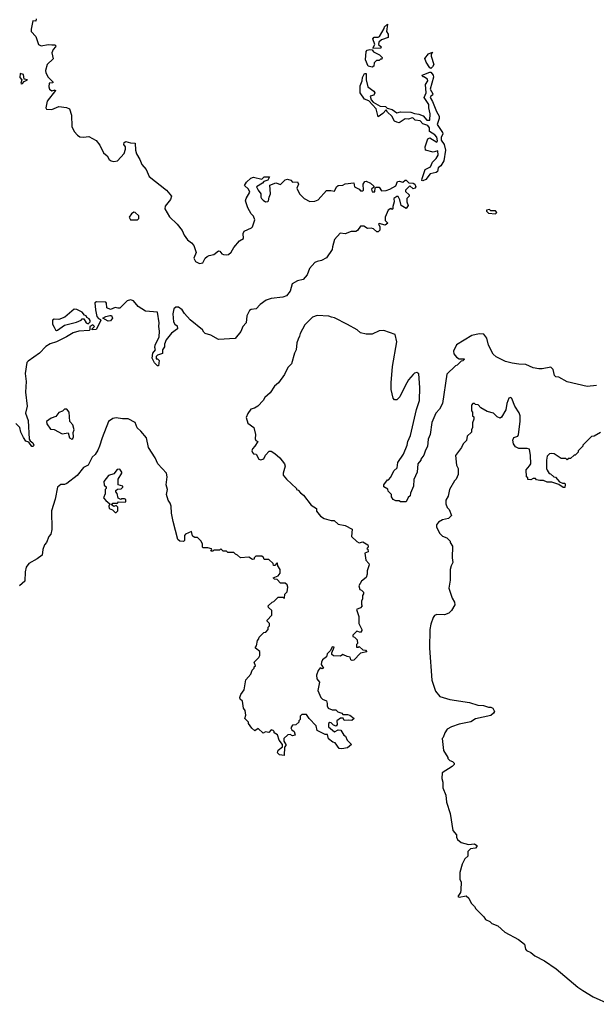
# Model space of a CAD drawing. Extents: x 2494106 to 2685573, y 758056 to 915185.
# Tile 374 of 507: x 2625772 to 2630684, y 846562 to 854947. Entities that reach past the tile are written whole.
import ezdxf

# ---------------------------------------------------------------- set-up
doc = ezdxf.new("R2010")
doc.units = 0

msp = doc.modelspace()

# ---------------------------------------------------------------- linework, layer by layer
at = {"layer": '0CON05XD'}
for points in [[(2625912.5, 854955), (2625910, 854935), (2625883, 854937), (2625868.8, 854865), (2625870, 854845), (2625910, 854805), (2625932.5, 854735), (2625955, 854723.3), (2626015, 854736.7), (2626045, 854732.5)], [(2628845, 854702.5), (2628780, 854705), (2628797.5, 854735), (2628780, 854785), (2628793, 854797), (2628825, 854797.5), (2628836.4, 854803.6), (2628878.3, 854871.7), (2628880, 854885), (2628905, 854910), (2628897.5, 854845), (2628910, 854825), (2628910, 854795), (2628853.3, 854776.7), (2628832.5, 854755), (2628830, 854735), (2628850, 854715), (2628845, 854702.5)], [(2626045, 854732.5), (2626071.7, 854731.7), (2626080, 854725), (2626077.5, 854715), (2626056.4, 854693.6), (2626046.7, 854665), (2626057, 854613), (2626007.5, 854565), (2625990.8, 854515), (2625994.1, 854494.1), (2626016.2, 854456.2), (2626056.7, 854415), (2626055, 854410), (2626022.5, 854405), (2626020, 854375), (2626026.4, 854356.4), (2626045, 854342.5), (2626075, 854350), (2626076.7, 854345), (2626005.6, 854254.4), (2625996, 854196), (2626000, 854185), (2626045, 854181.4), (2626105, 854206.5), (2626169.6, 854199.6), (2626197.9, 854187.9), (2626212.2, 854135), (2626216.8, 854036.8), (2626235.7, 853995.7), (2626263.7, 853963.7), (2626285, 853950), (2626315, 853945.6), (2626361.7, 853951.7), (2626425, 853916.9), (2626455, 853878), (2626485, 853813.8), (2626517.8, 853787.8), (2626535.8, 853755.8), (2626552.5, 853745), (2626575, 853740), (2626605.8, 853744.2), (2626661.4, 853808.6), (2626673.8, 853845), (2626673.3, 853863.3), (2626660, 853885), (2626662.5, 853902.5), (2626675, 853908.8), (2626717, 853897), (2626755, 853896.2), (2626758, 853835), (2626766.2, 853805), (2626797, 853757), (2626814, 853715), (2626850.7, 853670.7), (2626875, 853612.5), (2627023.8, 853495), (2627066.7, 853445), (2627058, 853415), (2627011.7, 853358.3), (2627008.8, 853335), (2627047.2, 853267.2), (2627112.9, 853205), (2627155, 853151.4), (2627172.1, 853112.1), (2627201.2, 853071.2), (2627235, 853047.8), (2627255, 853024), (2627274.4, 852965), (2627256, 852915), (2627268.8, 852888.8), (2627305, 852871.2), (2627333.6, 852876.4), (2627352, 852915), (2627369.7, 852930.3), (2627385, 852940), (2627425, 852948), (2627465, 852980), (2627476.4, 852976.4), (2627494.3, 852954.3), (2627507.7, 852947.7), (2627535, 852943.8), (2627551.7, 852948.3), (2627575, 852966.7), (2627595, 853007.5), (2627645, 853063.3), (2627677.5, 853085), (2627676.2, 853125), (2627683.8, 853145), (2627746.1, 853173.9), (2627756.1, 853183.9), (2627776.4, 853243.6), (2627765, 853272.5), (2627743.3, 853295), (2627716.7, 853345), (2627696.7, 853405), (2627700, 853425), (2627732.5, 853477.5), (2627720, 853505), (2627687.5, 853535), (2627705, 853562.5), (2627741.7, 853598.3), (2627765, 853606.7), (2627835, 853590), (2627855, 853610), (2627900, 853610), (2627885, 853580), (2627851.7, 853568.3), (2627840, 853555), (2627790, 853525), (2627803.9, 853493.9), (2627826.7, 853465), (2627827.5, 853435), (2627833.3, 853425), (2627845, 853410), (2627867, 853397), (2627885, 853397.5), (2627892.5, 853405), (2627896.7, 853435), (2627910, 853465), (2627901.7, 853538.3), (2627955, 853556.7), (2627995, 853542.5), (2628035, 853583.3), (2628052.3, 853587.7), (2628080.7, 853580.7), (2628095, 853562.5), (2628140, 853565), (2628147.5, 853545), (2628133.3, 853513.3), (2628156.7, 853465), (2628195, 853423.3), (2628245, 853400), (2628285, 853402), (2628315, 853412), (2628385, 853492), (2628422, 853492), (2628452.5, 853487.5), (2628470, 853525), (2628485, 853536.2), (2628523.6, 853536.4), (2628545, 853548), (2628617.5, 853557.5), (2628625, 853522.5), (2628665, 853502.5), (2628675, 853490), (2628695, 853490), (2628700, 853495), (2628697.5, 853545), (2628711.7, 853568.3), (2628725, 853572.5), (2628760, 853555), (2628788.3, 853528.3), (2628788.3, 853521.7), (2628770, 853505), (2628775, 853480), (2628798.3, 853481.7), (2628800, 853515), (2628808.3, 853521.7), (2628835, 853520), (2628855, 853490), (2628895, 853492.5), (2628925, 853502.5), (2628975, 853532.5), (2628991.7, 853568.3), (2629005, 853572.5), (2629035, 853563.3), (2629055, 853580), (2629065, 853580), (2629088.3, 853558.3), (2629125, 853556), (2629139.2, 853545), (2629147.5, 853525), (2629138.8, 853511.2), (2629125, 853506.7), (2629095, 853532.5), (2629057.5, 853495), (2629060, 853485), (2629090, 853455), (2629090, 853445), (2629070, 853425), (2629070, 853395), (2629082.5, 853365), (2629065, 853340), (2629022.5, 853365), (2629011.7, 853411.7), (2628995, 853440), (2628985, 853442.5), (2628960, 853425), (2628962.5, 853395), (2628950, 853355), (2628950, 853335), (2628945, 853330), (2628935, 853340), (2628910, 853325), (2628886.7, 853265), (2628886.4, 853236.4), (2628907.5, 853215), (2628885, 853197.5), (2628835, 853210), (2628830, 853205), (2628840, 853185), (2628840, 853155), (2628825, 853140), (2628815, 853140), (2628787, 853167), (2628765, 853172.5), (2628735, 853167.5), (2628702.5, 853187.5), (2628675, 853187.5), (2628649.3, 853150.7), (2628636.4, 853143.6), (2628595, 853142.5), (2628543.6, 853123.6), (2628501.7, 853128.3), (2628452.5, 853075), (2628437, 853013), (2628435, 852990), (2628385, 852918), (2628342.5, 852895), (2628305, 852889.2), (2628285, 852878.8), (2628241.1, 852828.9), (2628220, 852775), (2628185.8, 852735), (2628137.9, 852722.1), (2628093.4, 852696.6), (2628076, 852635), (2628043.8, 852595), (2628015, 852582.7), (2627915, 852573.6), (2627871.8, 852558.2), (2627819.7, 852520.3), (2627787.5, 852485), (2627745, 852478.9), (2627730.8, 852469.2), (2627708, 852425), (2627700, 852365), (2627674.3, 852335.7), (2627655, 852292.5), (2627606.7, 852233.3), (2627465, 852223.8), (2627399.5, 852259.5), (2627352.5, 852275), (2627340, 852285), (2627330, 852305), (2627225, 852391.4), (2627175, 852444), (2627155, 852475.8), (2627125, 852499.4), (2627101.7, 852498.3), (2627084.4, 852485), (2627076.8, 852443.2), (2627082, 852375), (2627094.1, 852354.1), (2627115, 852340), (2627116.2, 852315), (2627065, 852276.2), (2627018.8, 852221.2), (2627006.2, 852185), (2627005, 852160), (2626990, 852135), (2626990, 852105), (2626945, 852090), (2626935, 852080), (2626935, 852060), (2626945, 852060), (2626960, 852045), (2626955, 852000), (2626945, 852000), (2626920, 852025), (2626900, 852065), (2626905, 852106.7), (2626930, 852135), (2626924.2, 852154.2), (2626926.2, 852175), (2626960, 852245), (2626963.8, 852295), (2626956.7, 852335), (2626961.2, 852365), (2626945, 852457.5), (2626845, 852465.8), (2626782.5, 852505), (2626741.5, 852551.5), (2626715, 852561.1), (2626686.5, 852553.5), (2626625, 852491.2), (2626609.3, 852489.3), (2626585, 852496.7), (2626545, 852480), (2626514.5, 852494.5), (2626513, 852533), (2626505, 852542.5), (2626426, 852544), (2626413.3, 852535), (2626417.5, 852475), (2626430.5, 852420.5), (2626443.6, 852403.6), (2626460, 852395), (2626462.5, 852385), (2626425, 852307.5), (2626390, 852305), (2626390, 852315), (2626410, 852335), (2626395, 852347.5), (2626370, 852335), (2626370, 852305), (2626365, 852300), (2626275, 852294.2), (2626228.3, 852281.7), (2626170, 852245), (2626085, 852203.3), (2626032.6, 852187.4), (2625994.6, 852165.4), (2625941.7, 852108.3), (2625845, 852040.5), (2625833.5, 852026.5), (2625818.9, 851935), (2625826.9, 851865), (2625823.1, 851775), (2625837.1, 851655), (2625821.2, 851595), (2625845.6, 851535), (2625853.9, 851373.9), (2625860.7, 851360.7), (2625885, 851343.3), (2625893.3, 851325), (2625888.3, 851311.7), (2625875, 851312.5), (2625848.8, 851348.8), (2625825, 851358.8), (2625805, 851390), (2625781.5, 851435), (2625772.7, 851475), (2625739.1, 851509.1)], [(2628775, 854542.5), (2628740.7, 854550.7), (2628717.5, 854605), (2628723, 854677), (2628733, 854687), (2628755, 854692.5), (2628775, 854690), (2628785, 854672.5), (2628837, 854647), (2628860, 854625), (2628858.3, 854611.7), (2628845, 854610), (2628835, 854600), (2628811.7, 854598.3), (2628791.7, 854578.3), (2628787.5, 854552.5), (2628775, 854542.5)], [(2629275, 854532.5), (2629265, 854537.5), (2629233.3, 854585), (2629222.5, 854615), (2629255, 854657.5), (2629290, 854670), (2629278.3, 854651.7), (2629276.7, 854635), (2629300, 854565), (2629290, 854545), (2629275, 854532.5)], [(2625785, 854400), (2625795, 854402.5), (2625810, 854420), (2625840, 854435), (2625811.7, 854441.7), (2625805, 854480), (2625775, 854490), (2625772.5, 854455), (2625790, 854435), (2625782.5, 854405), (2625785, 854400)], [(2629205, 853574.2), (2629197, 853577), (2629199.4, 853595), (2629225, 853672.5), (2629272.5, 853695), (2629287.7, 853732.3), (2629320, 853765), (2629335.9, 853794.1), (2629335, 853830), (2629295, 853818.8), (2629230, 853835), (2629227.5, 853865), (2629247.5, 853932.5), (2629265, 853940), (2629325, 853903.3), (2629331.2, 853915), (2629325.5, 853945.5), (2629308.8, 853965), (2629263.9, 853993.9), (2629262, 854025), (2629250, 854045), (2629205, 854060), (2629185, 854086), (2629141.4, 854091.4), (2629125, 854108.8), (2629115, 854111.2), (2629085, 854100), (2629055, 854103.3), (2629005, 854067.5), (2628983.6, 854073.6), (2628965, 854082.5), (2628942.5, 854125), (2628905, 854160), (2628895, 854180), (2628865, 854146.7), (2628825, 854120), (2628808.3, 854188.3), (2628746.4, 854256.4), (2628710.7, 854270.7), (2628672.5, 854325), (2628672.5, 854385), (2628690, 854425), (2628693.3, 854455), (2628710.7, 854489.3), (2628725, 854490), (2628723.3, 854435), (2628736.4, 854376.4), (2628788.8, 854338.8), (2628798, 854325), (2628790, 854305), (2628757.5, 854295), (2628766.7, 854265), (2628783.8, 854243.8), (2628841.7, 854211.7), (2628887, 854207), (2628902.5, 854192.5), (2628945, 854182.5), (2628985, 854153.8), (2629015, 854161.2), (2629105, 854160), (2629135, 854146.7), (2629173.3, 854143.3), (2629209.5, 854129.5), (2629241.4, 854091.4), (2629265, 854091.2), (2629269.2, 854145), (2629257.1, 854195), (2629257.5, 854225), (2629218.8, 854285), (2629235.9, 854324.1), (2629230, 854395), (2629250, 854425), (2629245, 854440), (2629215, 854460), (2629205, 854460), (2629200, 854475), (2629265, 854501.2), (2629275, 854500), (2629293.8, 854475), (2629296.1, 854456.1), (2629268.8, 854355), (2629292.5, 854315), (2629290, 854305), (2629273.6, 854296.4), (2629267.5, 854285), (2629289.5, 854249.5), (2629323.8, 854165), (2629346.7, 854125), (2629346.7, 854105), (2629327.5, 854055), (2629374, 853985), (2629376.2, 853975), (2629363.1, 853945), (2629361.9, 853921.9), (2629388.8, 853885), (2629400, 853835), (2629386.1, 853743.9), (2629358.6, 853701.4), (2629336.7, 853685), (2629330, 853655), (2629320, 853645), (2629270, 853635), (2629232.9, 853587.1), (2629205, 853574.2)], [(2626715, 853243.8), (2626775, 853244), (2626786.7, 853255), (2626787, 853277), (2626756.4, 853306.4), (2626745, 853306.7), (2626725, 853293.3), (2626704.3, 853265.7), (2626715, 853243.8)], [(2629825, 853292.5), (2629837.5, 853305), (2629825, 853320), (2629785, 853320), (2629775, 853330), (2629750, 853325), (2629750, 853315), (2629765, 853300), (2629825, 853292.5)], [(2626085, 852300), (2626095, 852303.8), (2626155, 852346), (2626255, 852372), (2626295, 852387.5), (2626305, 852400), (2626318.3, 852398.3), (2626337.5, 852365), (2626355, 852357.5), (2626372.5, 852375), (2626372.5, 852385), (2626365, 852400), (2626345, 852410), (2626337.5, 852425), (2626325, 852430), (2626305.8, 852455.8), (2626259.7, 852479.7), (2626235, 852482), (2626155.9, 852414.1), (2626105, 852393.3), (2626066.4, 852396.4), (2626052.7, 852387.3), (2626052, 852355), (2626065, 852327.5), (2626077.5, 852305), (2626085, 852300)], [(2626525, 852380), (2626480, 852405), (2626505, 852418.8), (2626540.7, 852429.3), (2626555, 852427.5), (2626562.5, 852405), (2626545, 852383.3), (2626525, 852380)], [(2630685, 851832.9), (2630605, 851823.1), (2630435, 851862.5), (2630365, 851903.3), (2630340, 851905), (2630328.3, 851918.3), (2630317, 851967), (2630297, 851987), (2630223, 851973), (2630195, 851973.3), (2630145, 851983.3), (2630085, 852010), (2630025, 852012.5), (2629967, 852023), (2629910, 852035), (2629830, 852075), (2629805, 852097.5), (2629765.8, 852175), (2629751.2, 852235), (2629725, 852270), (2629685, 852270.8), (2629625, 852257.1), (2629492.2, 852177.8), (2629466.7, 852125), (2629471.7, 852101.7), (2629493.6, 852073.6), (2629515, 852060), (2629555, 852060), (2629560, 852055), (2629548.3, 852041.7), (2629531.7, 852038.3), (2629500, 852005), (2629485, 852000), (2629410.5, 851929.5), (2629375, 851680), (2629348.3, 851631.7), (2629317.5, 851595), (2629283.6, 851516.4), (2629267.5, 851415), (2629252.5, 851375), (2629247, 851313), (2629228.3, 851281.7), (2629215, 851240), (2629190, 851205), (2629190, 851195), (2629162.5, 851165), (2629157.5, 851095), (2629128.3, 851031.7), (2629127.5, 850975), (2629100, 850915), (2629097, 850893), (2629081.7, 850878.3), (2629065, 850840), (2629015, 850840), (2629005, 850850), (2628975, 850850), (2628955, 850860), (2628940, 850885), (2628940, 850905), (2628911.7, 850931.7), (2628908.3, 850948.3), (2628875, 850970), (2628873.3, 850985), (2628905, 851030), (2628915, 851030), (2628935, 851050), (2628960, 851105), (2628988.3, 851131.7), (2628993, 851177), (2629041.7, 851248.3), (2629072.5, 851325), (2629077.5, 851355), (2629102.5, 851405), (2629153, 851627), (2629177.5, 851705), (2629180, 851815), (2629171.7, 851931.7), (2629155, 851942.5), (2629135, 851937.5), (2629123.6, 851926.4), (2629085, 851880), (2629055, 851830), (2629010, 851735), (2628985, 851710), (2628965, 851710), (2628952.5, 851725), (2628937, 851797), (2628936.7, 851855), (2628948.8, 851995), (2628986.2, 852205), (2628970, 852265), (2628875, 852300), (2628833, 852297), (2628775, 852270), (2628725, 852270), (2628675, 852280), (2628647, 852307), (2628565, 852352.5), (2628455, 852407.5), (2628427, 852413), (2628405, 852422.5), (2628305, 852426.7), (2628266.4, 852413.6), (2628200.7, 852349.3), (2628160, 852275), (2628157, 852253), (2628143, 852227), (2628132.5, 852195), (2628127.5, 852135), (2628113, 852107), (2628087.5, 852015), (2628057.5, 851985), (2628027.5, 851925), (2627976.4, 851853.6), (2627943.6, 851826.4), (2627905, 851770), (2627860.7, 851729.3), (2627846.4, 851703.6), (2627800, 851655), (2627771.7, 851638.3), (2627740.7, 851629.3), (2627715, 851592.5), (2627700.7, 851559.3), (2627715, 851510), (2627767.5, 851475), (2627780, 851415), (2627778.3, 851378.3), (2627783.6, 851363.6), (2627800, 851355), (2627776.1, 851313.9), (2627756.4, 851293.6), (2627750, 851275), (2627755, 851260), (2627765, 851250), (2627786.4, 851246.4), (2627810, 851205), (2627825, 851197.5), (2627853, 851207), (2627865, 851240), (2627898.3, 851271.7), (2627915, 851272.5), (2627945, 851253.8), (2627988.8, 851215), (2628026.7, 851165), (2628032.5, 851145), (2628016.7, 851085), (2628017.5, 851067.5), (2628043.6, 851033.6), (2628130, 850955), (2628130, 850945), (2628145, 850940), (2628165, 850917.5), (2628189.3, 850899.3), (2628254.1, 850814.1), (2628300, 850785), (2628301.7, 850761.7), (2628335, 850718.8), (2628365, 850698.8), (2628425, 850681.2), (2628451.7, 850681.7), (2628485, 850652.5), (2628545, 850640), (2628605, 850607.5), (2628600, 850545), (2628645, 850502.5), (2628665, 850492.5), (2628695, 850500), (2628736.4, 850476.4), (2628740, 850465), (2628740, 850455), (2628730, 850445), (2628737, 850437), (2628740, 850415), (2628712.5, 850405), (2628720, 850345), (2628747.5, 850315), (2628750, 850305), (2628733.3, 850255), (2628733.3, 850225), (2628723.6, 850196.4), (2628682.5, 850165), (2628660, 850125), (2628670, 850095), (2628685, 850090), (2628701.7, 850071.7), (2628701.7, 850058.3), (2628692.5, 850045), (2628692.5, 850015), (2628682.5, 849995), (2628682.5, 849965), (2628690, 849955), (2628675, 849940), (2628640, 849925), (2628660, 849865), (2628660, 849805), (2628687.5, 849755), (2628687.5, 849745), (2628675, 849730), (2628645, 849740), (2628610, 849705), (2628610, 849695), (2628625, 849690), (2628647.5, 849665), (2628650, 849635), (2628640, 849625), (2628640, 849605), (2628655, 849602.5), (2628665, 849610), (2628695, 849580), (2628717, 849577), (2628730, 849565), (2628675, 849552.5), (2628618.3, 849491.7), (2628605, 849490), (2628592.5, 849495), (2628588.3, 849518.3), (2628563, 849523), (2628531.7, 849538.3), (2628525, 849540), (2628503.6, 849526.4), (2628445, 849530), (2628431.7, 849541.7), (2628430, 849555), (2628450, 849605), (2628435, 849607.5), (2628420, 849575), (2628391.7, 849548.3), (2628385, 849520), (2628352.5, 849495), (2628342.5, 849475), (2628340, 849455), (2628360, 849425), (2628345, 849420), (2628331.7, 849428.3), (2628314, 849406), (2628300, 849365), (2628303.3, 849335), (2628327.5, 849305), (2628313.3, 849235), (2628337.5, 849175), (2628351.7, 849161.7), (2628386.1, 849146.1), (2628392.5, 849125), (2628390, 849105), (2628400, 849085), (2628435, 849070), (2628465, 849070), (2628482.5, 849052.5), (2628515, 849042.5), (2628525, 849030), (2628565, 849030), (2628585, 849023.3), (2628620, 848995), (2628601.7, 848978.3), (2628575, 848983.3), (2628535, 848980), (2628528.3, 848998.3), (2628505, 849000), (2628473, 848977), (2628477.5, 848945), (2628468.3, 848931.7), (2628445, 848940), (2628425, 848960), (2628415, 848962.5), (2628402.5, 848955), (2628402.5, 848925), (2628455, 848882.5), (2628485, 848900), (2628508.3, 848898.3), (2628533.3, 848853.3), (2628547.5, 848845), (2628561.7, 848811.7), (2628600, 848775), (2628565, 848747.5), (2628515, 848737.5), (2628495, 848740), (2628458.3, 848788.3), (2628440, 848795), (2628403.6, 848823.6), (2628395, 848860), (2628375, 848860), (2628307.5, 848895), (2628296.7, 848935), (2628237.5, 848995), (2628215, 849030), (2628175, 849030), (2628160, 849015), (2628161.7, 848988.3), (2628150, 848975), (2628150, 848965), (2628125, 848942.5), (2628095, 848940), (2628083, 848917), (2628090, 848900), (2628110, 848885), (2628117.5, 848855), (2628095, 848847.5), (2628075, 848860), (2628055, 848857.5), (2628022.5, 848825), (2628023, 848803), (2628040, 848775), (2628040, 848765), (2628028.3, 848751.7), (2628025, 848680), (2627985, 848686.7), (2627967.5, 848705), (2627975, 848727.5), (2628010, 848755), (2628010, 848775), (2627981.7, 848811.7), (2627967, 848857), (2627940, 848875), (2627940, 848885), (2627930, 848895), (2627915, 848900), (2627895, 848877.5), (2627865, 848882.5), (2627845, 848872.5), (2627805, 848910), (2627775, 848890), (2627750, 848915), (2627720, 848955), (2627720, 848965), (2627690, 848995), (2627697.5, 849025), (2627692.5, 849065), (2627677.5, 849085), (2627670, 849145), (2627650.7, 849160.7), (2627646.7, 849175), (2627655, 849200), (2627685, 849240), (2627697.5, 849325), (2627740, 849375), (2627751.7, 849408.3), (2627770, 849425), (2627770, 849435), (2627780, 849445), (2627770, 849475), (2627810, 849515), (2627817, 849533), (2627817, 849567), (2627780, 849595), (2627780, 849605), (2627790, 849615), (2627798.3, 849661.7), (2627810, 849675), (2627811.7, 849688.3), (2627851.7, 849728.3), (2627868.3, 849731.7), (2627890, 849755), (2627890, 849775), (2627900, 849785), (2627900, 849805), (2627880, 849825), (2627880, 849835), (2627920, 849875), (2627920, 849915), (2627891.7, 849941.7), (2627890, 849955), (2627921.7, 849988.3), (2627938.3, 849991.7), (2627975, 850030), (2628015, 850030), (2628028.3, 850021.7), (2628030, 850055), (2628050, 850075), (2628057.5, 850115), (2628050, 850135), (2628035, 850150), (2627995, 850150), (2627965, 850180), (2627943, 850183), (2627930, 850195), (2627975, 850210), (2627990, 850235), (2627990, 850265), (2627970, 850295), (2627968.3, 850318.3), (2627961.7, 850318.3), (2627945, 850300), (2627935, 850300), (2627930, 850315), (2627895, 850350), (2627855, 850350), (2627848.3, 850368.3), (2627835, 850380), (2627785, 850380), (2627770, 850365), (2627768.3, 850351.7), (2627755, 850350), (2627725, 850370), (2627653, 850363), (2627628.3, 850388.3), (2627610, 850395)], [(2630718.3, 851431.7), (2630665, 851400), (2630641.7, 851398.3), (2630570, 851325), (2630570, 851315), (2630530, 851275), (2630530, 851265), (2630518.3, 851251.7), (2630505, 851240), (2630495, 851240), (2630465, 851210), (2630445, 851210), (2630435, 851200), (2630425, 851210), (2630385, 851210), (2630325, 851250), (2630305, 851252.5), (2630285, 851250), (2630265, 851230), (2630260, 851195), (2630260, 851125), (2630265, 851110), (2630283.6, 851083.6), (2630295, 851080), (2630323, 851053), (2630335, 851050), (2630371.7, 851011.7), (2630395, 851000), (2630415, 851000), (2630420, 850985), (2630417, 850963), (2630403, 850963), (2630365, 850990), (2630305, 851007.5), (2630265, 851007.5), (2630235, 851022.5), (2630203, 851023), (2630175, 851030), (2630165, 851040), (2630145, 851040), (2630125, 851030), (2630101.7, 851031.7), (2630100, 851045), (2630090, 851055), (2630087.5, 851115), (2630115, 851147.5), (2630125.8, 851164.2), (2630124, 851235), (2630115, 851290), (2630095, 851296), (2630025, 851296.7), (2629995, 851310), (2629980, 851335), (2629974, 851366), (2629981.7, 851388.3), (2630015, 851400), (2630022.5, 851415), (2630036.4, 851526.4), (2630036.7, 851575), (2630028.3, 851598.3), (2629990, 851655), (2629965, 851720), (2629955, 851730), (2629940, 851725), (2629920.7, 851679.3), (2629912.5, 851625), (2629877, 851563), (2629865, 851552.5), (2629840, 851565), (2629807, 851597), (2629755, 851610), (2629701.7, 851641.7), (2629677, 851667), (2629655, 851670), (2629645, 851680), (2629631.7, 851678.3), (2629620, 851665), (2629620, 851615), (2629630, 851605), (2629630, 851575), (2629640, 851565), (2629640, 851545), (2629630, 851515), (2629630, 851475), (2629620, 851455), (2629620, 851435), (2629585, 851400), (2629577, 851363), (2629550, 851335), (2629537, 851303), (2629483.8, 851235), (2629493.6, 851153.6), (2629507.5, 851125), (2629507.5, 851075), (2629490, 851035), (2629475, 851020), (2629432.5, 850945), (2629421.7, 850888.3), (2629402.5, 850855), (2629403.3, 850825), (2629413, 850793), (2629430, 850775), (2629450, 850725), (2629425, 850700), (2629373, 850687), (2629340.7, 850669.3), (2629322.5, 850645), (2629323, 850627), (2629347.5, 850575), (2629375, 850547.5), (2629410, 850535), (2629423, 850523), (2629440, 850505), (2629440, 850495), (2629460, 850465), (2629457.5, 850365), (2629462.5, 850325), (2629446.7, 850295), (2629440, 850265), (2629439.2, 850175), (2629426.8, 850106.8), (2629455, 850020), (2629477, 849987), (2629477.5, 849965), (2629450, 849915), (2629427, 849893), (2629391.7, 849878.3), (2629325, 849882.5), (2629307, 849873), (2629293.3, 849855), (2629275, 849800), (2629266.2, 849755), (2629263.3, 849595), (2629283.6, 849323.6), (2629315, 849230), (2629350, 849185), (2629435, 849156.7), (2629605, 849132.5), (2629675, 849110), (2629723, 849107), (2629765, 849092.5), (2629785, 849092.5), (2629803, 849083), (2629817.5, 849055), (2629809.3, 849040.7), (2629785, 849022.5), (2629655, 848992.5), (2629615, 848967.5), (2629515, 848947.5), (2629450, 848925), (2629413.6, 848906.4), (2629392.5, 848875), (2629380, 848835), (2629370, 848825), (2629382.5, 848725), (2629420, 848665), (2629420, 848655), (2629435, 848640), (2629459.3, 848629.3), (2629472.5, 848615), (2629472.5, 848605), (2629455, 848586.7), (2629370, 848535), (2629367.5, 848485), (2629377.5, 848455), (2629377.5, 848405), (2629403, 848343), (2629406.7, 848285), (2629438.3, 848188.3), (2629463, 848043), (2629492.5, 848005), (2629492.5, 847985), (2629502.5, 847965), (2629531.7, 847941.7), (2629595, 847922.5), (2629647.7, 847927.7), (2629667.5, 847915), (2629666.7, 847905), (2629655, 847893.3), (2629613, 847887), (2629590, 847865), (2629590, 847825), (2629565, 847800), (2629542.5, 847755), (2629522.5, 847685), (2629522.5, 847625), (2629532.5, 847605), (2629531.2, 847535), (2629525.9, 847514.1), (2629505, 847480), (2629515, 847473.8), (2629576.4, 847486.4), (2629597.5, 847465), (2629617.5, 847425), (2629646.1, 847396.1), (2629657.5, 847375), (2629726.4, 847306.4), (2629740, 847285), (2629777, 847267), (2629795, 847250), (2629845, 847230), (2629905, 847177.5), (2630022.5, 847115), (2630073.6, 847073.6), (2630081.7, 847031.7), (2630089.3, 847019.3), (2630125, 847002.5), (2630160, 846975), (2630243.6, 846933.6), (2630342.5, 846865), (2630527.7, 846707.7), (2630569.5, 846679.5), (2630656.4, 846626.4), (2630795, 846562.5)], [(2626215, 851376.2), (2626225, 851380), (2626231.2, 851395), (2626227, 851433), (2626236.2, 851455), (2626225, 851497.5), (2626200, 851525), (2626192.5, 851605), (2626175, 851630), (2626155, 851630), (2626137, 851613), (2626105, 851602.5), (2626080.7, 851569.3), (2626040, 851555), (2626000, 851525), (2626002.5, 851505), (2626035, 851460), (2626065, 851457.5), (2626135, 851421.2), (2626185, 851430), (2626196.7, 851385), (2626215, 851376.2)], [(2627610, 850395), (2627595, 850410), (2627545, 850410), (2627535, 850420), (2627505, 850420), (2627485, 850440), (2627475, 850430), (2627425, 850430), (2627418.3, 850421.7), (2627405, 850420), (2627400, 850425), (2627410, 850435), (2627405, 850440), (2627375, 850450), (2627335, 850450), (2627330, 850455), (2627330, 850485), (2627315, 850510), (2627287, 850537), (2627265, 850537.5), (2627250, 850545), (2627243, 850553), (2627235, 850590), (2627183.6, 850566.4), (2627177.5, 850555), (2627177, 850513), (2627167, 850503), (2627135, 850507.5), (2627120.7, 850520.7), (2627078.8, 850675), (2627066.2, 850745), (2627063.3, 850805), (2627055, 850830), (2627036.7, 850855), (2627023.3, 850905), (2627032.5, 850945), (2627021.2, 850985), (2627028.8, 851055), (2627024.2, 851085), (2626950, 851165), (2626925.5, 851215.5), (2626868.8, 851305), (2626852.2, 851385), (2626805, 851444.2), (2626772.1, 851472.1), (2626755, 851517.5), (2626695, 851548.6), (2626647.7, 851547.7), (2626595, 851557.5), (2626565, 851552), (2626530, 851525), (2626473.8, 851386.2), (2626453.3, 851315), (2626437.7, 851282.3), (2626416.2, 851245), (2626389.5, 851220.5), (2626355.9, 851154.1), (2626316.7, 851135), (2626261.2, 851065), (2626175, 850998), (2626155, 850989.2), (2626122.5, 850987.5), (2626093.8, 850965), (2626073.8, 850865), (2626044.2, 850765), (2626046, 850605), (2626036.7, 850565), (2626021.2, 850545), (2626001.2, 850495), (2625984, 850475), (2625968.8, 850435), (2625963.8, 850386.2), (2625922.5, 850355), (2625848.8, 850315), (2625826.2, 850285), (2625818, 850245), (2625816, 850165), (2625770, 850125)], [(2626595, 850750), (2626607.5, 850765), (2626607, 850797), (2626595, 850810), (2626575, 850802.5), (2626551.7, 850818.3), (2626565, 850830), (2626605, 850830), (2626615, 850840), (2626671.7, 850838.3), (2626677.5, 850845), (2626675, 850860), (2626665, 850867.5), (2626643, 850867), (2626635, 850860), (2626611.7, 850871.7), (2626601.7, 850911.7), (2626590, 850925), (2626591.7, 850938.3), (2626605, 850950), (2626637, 850953), (2626650, 850965), (2626650, 850975), (2626610, 850985), (2626610, 851035), (2626642.5, 851085), (2626642.5, 851095), (2626625, 851120), (2626603.6, 851116.4), (2626575, 851080), (2626530, 851065), (2626490, 851015), (2626493, 850983), (2626508.3, 850968.3), (2626510, 850955), (2626500, 850945), (2626501.7, 850908.3), (2626487.5, 850875), (2626505, 850852.5), (2626540, 850825), (2626532.5, 850805), (2626533.6, 850783.6), (2626562.5, 850772.5), (2626585, 850750), (2626595, 850750)]]:
    msp.add_lwpolyline(points, dxfattribs=at)

doc.saveas('drawing.dxf')
